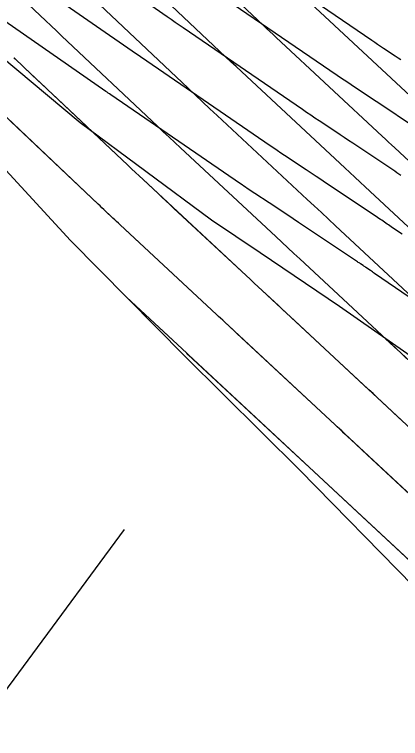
# Model space of a CAD drawing. Extents: x 954385 to 988206, y 1868364 to 1924553.
# Drawn here: x 955700.37 to 955724.15, y 1922956.05 to 1923000.68 of the extents above; entities that cross this region are included whole.
import ezdxf

# ---------------------------------------------------------------- set-up
doc = ezdxf.new("R2010")
doc.units = 0
for name, color, linetype in [('1', 7, 'Continuous'), ('Ex_Major Contours', 7, 'Continuous'), ('Ex_Minor Contours', 7, 'Continuous'), ('Perimeter', 7, 'Continuous'), ('Proposed Fill', 7, 'Continuous'), ('Slopes', 7, 'Continuous')]:
    doc.layers.add(name, color=color, linetype=linetype)

msp = doc.modelspace()

# ---------------------------------------------------------------- linework, layer by layer
for points in [[(955724.176, 1922990.756), (955724.049, 1922990.842), (955723.922, 1922990.927), (955723.796, 1922991.012), (955721.201, 1922992.748), (955720.942, 1922992.92), (955720.684, 1922993.093), (955720.426, 1922993.265), (955720.167, 1922993.437), (955719.132, 1922994.124), (955718.873, 1922994.296), (955718.616, 1922994.47), (955718.359, 1922994.644), (955718.102, 1922994.819), (955710.758, 1922999.859), (955710.513, 1923000.027), (955710.269, 1923000.195), (955710.025, 1923000.364), (955709.781, 1923000.534), (955703.998, 1923004.555)], [(955724.171, 1922997.875), (955723.992, 1922997.995), (955723.812, 1922998.114), (955723.093, 1922998.591), (955722.913, 1922998.711), (955722.734, 1922998.832), (955722.556, 1922998.953), (955722.378, 1922999.074), (955715.222, 1923003.985)], [(955724.255, 1922987.138), (955723.66, 1922987.537), (955723.575, 1922987.593), (955723.491, 1922987.65), (955723.407, 1922987.707), (955723.323, 1922987.764), (955722.988, 1922987.993), (955722.904, 1922988.05), (955722.82, 1922988.107), (955722.735, 1922988.164), (955722.651, 1922988.221), (955719.536, 1922990.304), (955719.238, 1922990.503), (955718.941, 1922990.702), (955718.643, 1922990.9), (955718.344, 1922991.098), (955716.992, 1922991.996), (955716.774, 1922992.141), (955716.556, 1922992.288), (955716.339, 1922992.435), (955716.122, 1922992.583), (955708.526, 1922997.795), (955708.368, 1922997.904), (955708.209, 1922998.014), (955708.051, 1922998.123), (955707.893, 1922998.233), (955701.886, 1923002.41)], [(955712.99, 1923001.922), (955720.24, 1922996.947), (955720.457, 1922996.798), (955720.675, 1922996.651), (955720.893, 1922996.504), (955721.112, 1922996.358), (955721.989, 1922995.775), (955722.209, 1922995.63), (955722.428, 1922995.484), (955722.647, 1922995.338), (955722.865, 1922995.192), (955724.94, 1922993.804)], [(955730.564, 1922979.221), (955722.554, 1922984.721), (955722.492, 1922984.764), (955722.429, 1922984.807), (955722.366, 1922984.85), (955722.303, 1922984.892), (955722.007, 1922985.09), (955721.965, 1922985.118), (955721.923, 1922985.146), (955721.882, 1922985.174), (955721.84, 1922985.202), (955721.673, 1922985.316), (955721.632, 1922985.344), (955721.59, 1922985.373), (955721.548, 1922985.401), (955721.506, 1922985.429), (955717.871, 1922987.86), (955717.534, 1922988.085), (955717.197, 1922988.31), (955716.859, 1922988.535), (955716.522, 1922988.759), (955714.71, 1922989.962), (955714.603, 1922990.034), (955714.496, 1922990.106), (955714.389, 1922990.178), (955714.282, 1922990.251), (955706.295, 1922995.732), (955706.222, 1922995.782), (955706.15, 1922995.832), (955706.077, 1922995.882), (955706.005, 1922995.933), (955699.775, 1923000.265)]]:
    msp.add_lwpolyline(points)
at = {"layer": '1'}
for points in [[(955742.29, 1922962.93), (955717.942, 1922985.61), (955717.573, 1922985.953), (955717.204, 1922986.297), (955716.835, 1922986.641), (955716.466, 1922986.985), (955710.604, 1922992.451), (955710.247, 1922992.784), (955709.89, 1922993.118), (955709.535, 1922993.452), (955709.179, 1922993.787), (955703.291, 1922999.349), (955702.955, 1922999.666), (955702.62, 1922999.983), (955702.284, 1923000.3), (955701.949, 1923000.618), (955679.987, 1923021.38)], [(955709.241, 1923006.109), (955715.694, 1923000.014), (955715.894, 1922999.825), (955716.095, 1922999.636), (955716.296, 1922999.448), (955716.497, 1922999.26), (955723.025, 1922993.174), (955723.217, 1922992.995), (955723.409, 1922992.816), (955723.601, 1922992.637), (955723.793, 1922992.459), (955751.194, 1922966.936)], [(955748.226, 1922965.601), (955721.968, 1922990.059), (955721.655, 1922990.351), (955721.341, 1922990.643), (955721.027, 1922990.936), (955720.713, 1922991.228), (955714.679, 1922996.854), (955714.353, 1922997.158), (955714.027, 1922997.464), (955713.702, 1922997.769), (955713.377, 1922998.075), (955707.429, 1923003.694)], [(955718.315, 1923001.666), (955725.337, 1922995.12), (955725.477, 1922994.989), (955725.618, 1922994.859), (955754.162, 1922968.271), (955754.256, 1922968.183), (955754.349, 1922968.096), (955754.443, 1922968.009), (955754.537, 1922967.921), (955754.989, 1922967.498), (955755.044, 1922967.447), (955755.099, 1922967.396), (955755.154, 1922967.345), (955755.209, 1922967.294), (955755.472, 1922967.049), (955755.505, 1922967.018), (955755.538, 1922966.987), (955755.571, 1922966.956), (955755.604, 1922966.925), (955784.039, 1922940.568)], [(955745.258, 1922964.265), (955720.144, 1922987.659), (955719.708, 1922988.064), (955719.273, 1922988.47), (955718.837, 1922988.876), (955718.402, 1922989.282), (955712.861, 1922994.448), (955712.409, 1922994.869), (955711.959, 1922995.291), (955711.509, 1922995.714), (955711.06, 1922996.137), (955705.608, 1923001.287)], [(955700.34, 1922998.01), (955700.551, 1922997.81), (955700.763, 1922997.611), (955700.974, 1922997.411), (955707.353, 1922991.385), (955707.587, 1922991.165), (955707.822, 1922990.944), (955708.056, 1922990.724), (955708.292, 1922990.505), (955714.638, 1922984.588), (955714.887, 1922984.356), (955715.136, 1922984.124), (955715.385, 1922983.892), (955715.634, 1922983.66), (955739.323, 1922961.595), (955739.385, 1922961.537), (955739.447, 1922961.479), (955739.571, 1922961.363), (955739.634, 1922961.305), (955739.696, 1922961.247), (955744.358, 1922956.903), (955744.777, 1922956.513), (955745.197, 1922956.122), (955745.617, 1922955.732)], [(955770.913, 1922928.194), (955744.124, 1922953.026), (955743.626, 1922953.488), (955743.129, 1922953.949), (955742.632, 1922954.412), (955742.135, 1922954.874), (955736.578, 1922960.052), (955736.522, 1922960.104), (955736.41, 1922960.208), (955736.355, 1922960.26), (955713.325, 1922981.711), (955713.196, 1922981.831), (955713.068, 1922981.951), (955712.939, 1922982.071), (955712.81, 1922982.191), (955705.98, 1922988.559), (955705.866, 1922988.665), (955705.753, 1922988.771), (955705.64, 1922988.877), (955705.527, 1922988.984), (955698.657, 1922995.473)], [(955755.6, 1922925.105), (955748.52, 1922932.172), (955741.121, 1922938.902), (955734.531, 1922944.916), (955733.734, 1922945.646), (955731.954, 1922958.28), (955724.952, 1922965.428), (955717.953, 1922972.579), (955710.853, 1922979.625), (955703.824, 1922986.744), (955697.034, 1922994.115)], [(955707.268, 1922983.257), (955710.982, 1922979.794), (955711.084, 1922979.699), (955733.387, 1922958.925), (955733.459, 1922958.857), (955739.912, 1922952.845), (955740.486, 1922952.311), (955741.06, 1922951.776), (955741.635, 1922951.243), (955742.21, 1922950.709), (955769.017, 1922925.862)]]:
    msp.add_lwpolyline(points, dxfattribs=at)
at = {"layer": 'Ex_Major Contours'}
msp.add_lwpolyline([(955724.522, 1922979.48), (955724.144, 1922979.833), (955723.765, 1922980.185), (955723.222, 1922980.691)], dxfattribs=at)
at = {"layer": 'Ex_Minor Contours'}
for points in [[(955724.268, 1922975.617), (955724.009, 1922975.859), (955722.972, 1922976.825), (955722.713, 1922977.066), (955722.454, 1922977.307), (955722.194, 1922977.549), (955721.935, 1922977.79), (955717.623, 1922981.806), (955717.374, 1922982.037), (955717.125, 1922982.269), (955716.876, 1922982.501), (955716.628, 1922982.733), (955715.632, 1922983.66), (955715.383, 1922983.891), (955715.135, 1922984.123), (955714.886, 1922984.355), (955714.637, 1922984.587), (955710.173, 1922988.749), (955709.938, 1922988.968), (955709.702, 1922989.188), (955709.467, 1922989.407), (955709.232, 1922989.626), (955708.291, 1922990.504), (955708.056, 1922990.724), (955707.821, 1922990.944), (955707.587, 1922991.164), (955707.353, 1922991.385), (955702.664, 1922995.813), (955702.453, 1922996.013), (955702.241, 1922996.213), (955702.03, 1922996.412), (955701.818, 1922996.612), (955700.973, 1922997.41), (955700.762, 1922997.61), (955700.55, 1922997.809), (955700.339, 1922998.009)], [(955727.391, 1922968.609), (955721.786, 1922973.83), (955721.366, 1922974.221), (955720.665, 1922974.874), (955720.525, 1922975.004), (955720.385, 1922975.134), (955720.245, 1922975.265), (955720.105, 1922975.395), (955714.352, 1922980.752), (955714.095, 1922980.992), (955713.838, 1922981.231), (955713.323, 1922981.711), (955713.195, 1922981.83), (955713.066, 1922981.95), (955712.938, 1922982.07), (955712.809, 1922982.19), (955706.887, 1922987.711), (955706.773, 1922987.817), (955706.66, 1922987.923), (955706.546, 1922988.029), (955706.433, 1922988.134), (955705.979, 1922988.558), (955705.865, 1922988.664), (955705.752, 1922988.77), (955705.639, 1922988.876), (955705.526, 1922988.983), (955699.352, 1922994.814)], [(955739.913, 1922952.845), (955733.454, 1922958.863), (955733.387, 1922958.925), (955732.841, 1922959.434), (955726.022, 1922965.785), (955725.867, 1922965.929), (955725.557, 1922966.217), (955718.527, 1922972.766), (955718.296, 1922972.981), (955718.275, 1922973), (955711.074, 1922979.707), (955710.981, 1922979.793), (955707.288, 1922983.236)]]:
    msp.add_lwpolyline(points, dxfattribs=at)
at = {"layer": 'Perimeter'}
for points in [[(955788.816, 1922925.006), (955781.811, 1922932.144), (955781.416, 1922932.503), (955774.772, 1922938.789), (955767.591, 1922945.749), (955766.746, 1922946.533), (955759.925, 1922952.211), (955752.308, 1922958.724), (955750.988, 1922959.908), (955744.76, 1922964.747), (955736.807, 1922970.905), (955733.738, 1922973.18), (955728.675, 1922976.877), (955720.379, 1922982.68), (955715.5, 1922985.982), (955712.503, 1922987.995), (955704.411, 1922993.991), (955698.475, 1922998.944)], [(955755.6, 1922925.105), (955748.52, 1922932.172), (955741.121, 1922938.902), (955734.531, 1922944.916), (955733.734, 1922945.646), (955731.954, 1922958.28), (955724.952, 1922965.428), (955717.953, 1922972.579), (955710.853, 1922979.625), (955703.824, 1922986.744), (955697.034, 1922994.115)]]:
    msp.add_lwpolyline(points, dxfattribs=at)
at = {"layer": 'Proposed Fill'}
msp.add_lwpolyline([(955802.765, 1922910.953), (955797.354, 1922916.518), (955795.949, 1922917.997), (955788.816, 1922925.006), (955781.811, 1922932.144), (955781.416, 1922932.503), (955774.772, 1922938.789), (955767.591, 1922945.749), (955766.746, 1922946.533), (955759.925, 1922952.211), (955752.308, 1922958.724), (955750.988, 1922959.908), (955744.76, 1922964.747), (955736.807, 1922970.905), (955733.738, 1922973.18), (955728.675, 1922976.877), (955720.379, 1922982.68), (955715.5, 1922985.982), (955712.503, 1922987.995), (955704.411, 1922993.991), (955698.475, 1922998.944)], dxfattribs=at)
at = {"layer": 'Slopes'}
msp.add_lwpolyline([(955707.131, 1922968.928), (955647.775, 1922888.386), (955648.443, 1922894.349), (955647.775, 1922888.386), (955653.273, 1922890.789)], dxfattribs=at)

doc.saveas('drawing.dxf')
